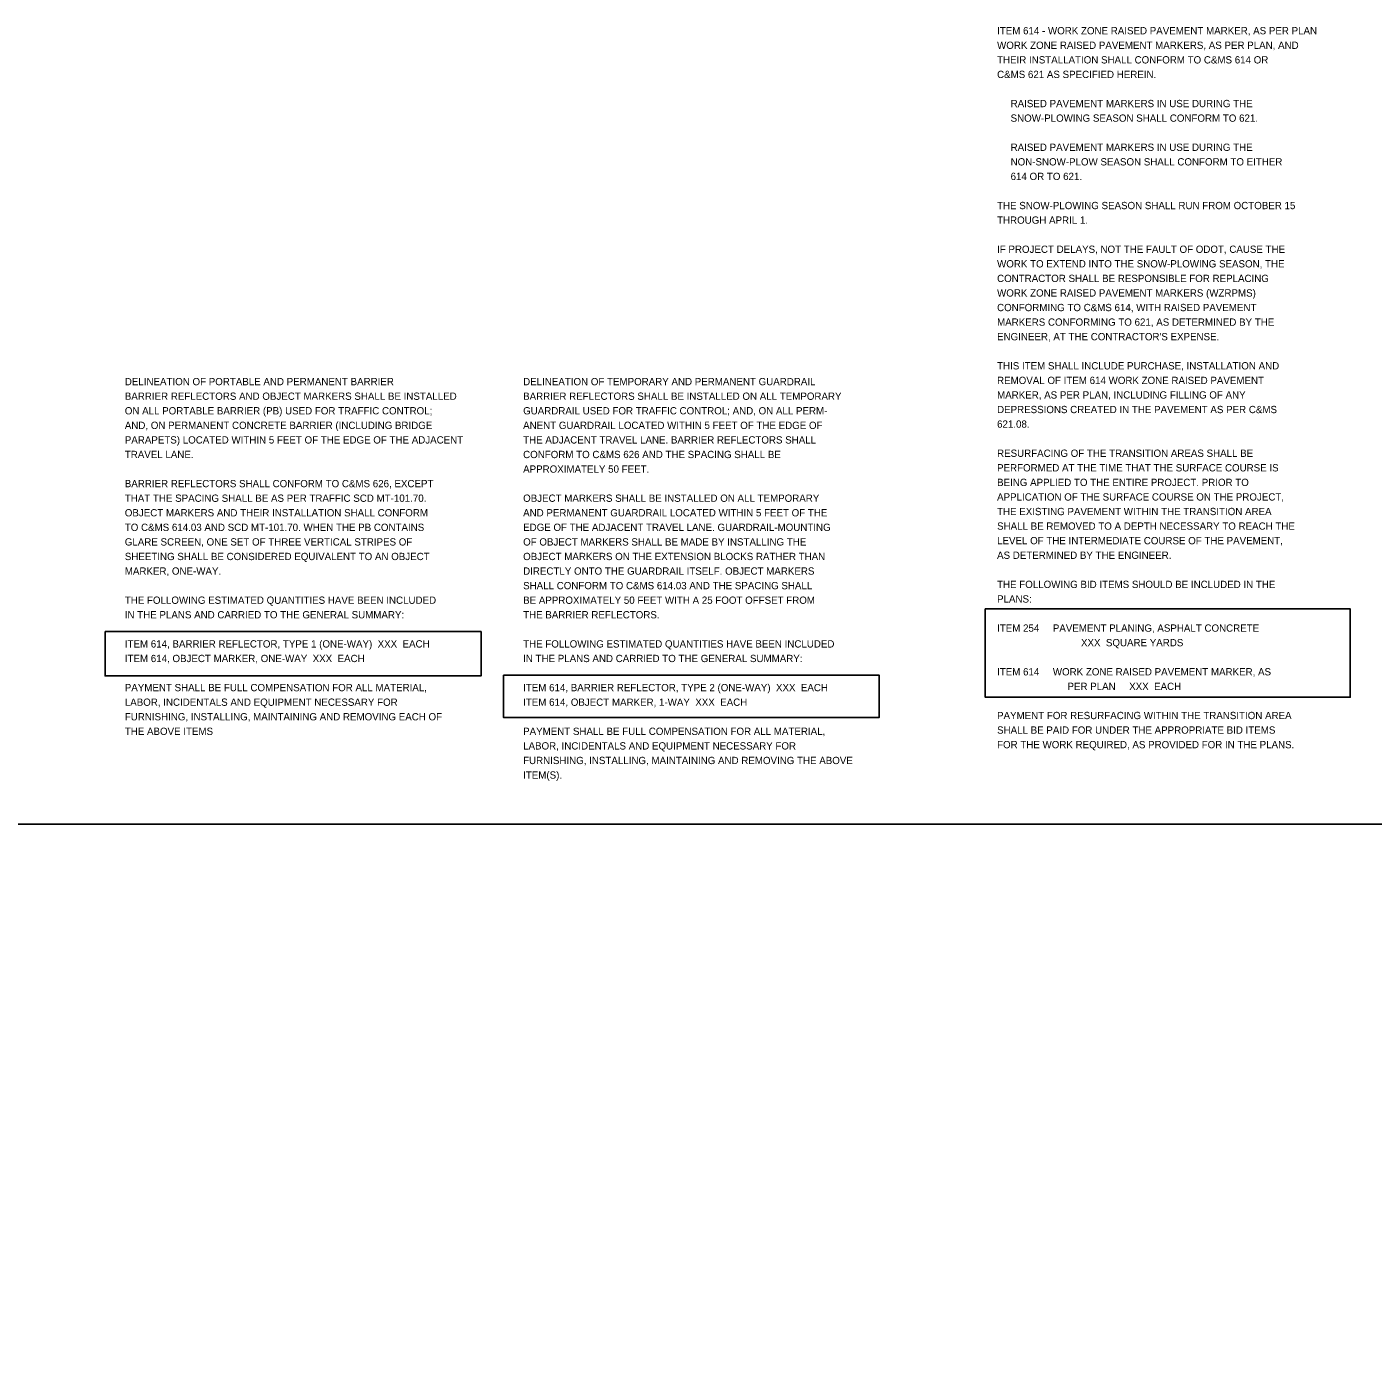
# Model space of a CAD drawing. Extents: x 1820207 to 1820557, y 740216 to 740315.
# Drawn here: x 1820296.41 to 1820322.28, y 740276.46 to 740301.94 of the extents above; entities that cross this region are included whole.
import ezdxf

# ---------------------------------------------------------------- set-up
doc = ezdxf.new("R2010")
doc.units = 0
doc.layers.add('SC_Shading1', color=7, linetype='Continuous')
doc.layers.add('SH_Text', color=7, linetype='Continuous')

msp = doc.modelspace()

# ---------------------------------------------------------------- linework, layer by layer
at = {"layer": 'SC_Shading1'}
for points in [[(1820314.825, 740290.756), (1820321.837, 740290.756), (1820321.837, 740289.058), (1820314.825, 740289.058)], [(1820297.914, 740290.321), (1820305.137, 740290.321), (1820305.137, 740289.47), (1820297.914, 740289.47)], [(1820305.567, 740289.481), (1820312.789, 740289.481), (1820312.789, 740288.672), (1820305.567, 740288.672)]]:
    msp.add_lwpolyline(points, close=True, dxfattribs=at)
at = {"layer": 'SH_Text'}
msp.add_lwpolyline([(1820217.201, 740244.009), (1820515.724, 740244.009), (1820515.724, 740286.62), (1820217.201, 740286.62)], close=True, dxfattribs=at)

# ---------------------------------------------------------------- texts
for s, p in [('ITEM 614 - WORK ZONE RAISED PAVEMENT MARKER, AS PER PLAN', (1820315.052, 740301.798)), ('WORK ZONE RAISED PAVEMENT MARKERS, AS PER PLAN, AND', (1820315.052, 740301.518)), ('THEIR INSTALLATION SHALL CONFORM TO C&MS 614 OR', (1820315.052, 740301.238)), ('C&MS 621 AS SPECIFIED HEREIN.', (1820315.052, 740300.958)), ('     RAISED PAVEMENT MARKERS IN USE DURING THE', (1820315.052, 740300.398)), ('     SNOW-PLOWING SEASON SHALL CONFORM TO 621.', (1820315.052, 740300.118)), ('     RAISED PAVEMENT MARKERS IN USE DURING THE', (1820315.052, 740299.558)), ('     NON-SNOW-PLOW SEASON SHALL CONFORM TO EITHER', (1820315.052, 740299.278)), ('     614 OR TO 621.', (1820315.052, 740298.998)), ('THE SNOW-PLOWING SEASON SHALL RUN FROM OCTOBER 15', (1820315.052, 740298.438)), ('THROUGH APRIL 1.', (1820315.052, 740298.158)), ('IF PROJECT DELAYS, NOT THE FAULT OF ODOT, CAUSE THE', (1820315.052, 740297.598)), ('WORK TO EXTEND INTO THE SNOW-PLOWING SEASON, THE', (1820315.052, 740297.318)), ('CONTRACTOR SHALL BE RESPONSIBLE FOR REPLACING', (1820315.052, 740297.038)), ('WORK ZONE RAISED PAVEMENT MARKERS (WZRPMS)', (1820315.052, 740296.758)), ('CONFORMING TO C&MS 614, WITH RAISED PAVEMENT', (1820315.052, 740296.478)), ('MARKERS CONFORMING TO 621, AS DETERMINED BY THE', (1820315.052, 740296.198)), ("ENGINEER, AT THE CONTRACTOR'S EXPENSE.", (1820315.052, 740295.918)), ('THIS ITEM SHALL INCLUDE PURCHASE, INSTALLATION AND', (1820315.052, 740295.358)), ('DELINEATION OF PORTABLE AND PERMANENT BARRIER', (1820298.293, 740295.054)), ('DELINEATION OF TEMPORARY AND PERMANENT GUARDRAIL', (1820305.946, 740295.054)), ('REMOVAL OF ITEM 614 WORK ZONE RAISED PAVEMENT', (1820315.052, 740295.078)), ('BARRIER REFLECTORS AND OBJECT MARKERS SHALL BE INSTALLED ', (1820298.293, 740294.774)), ('BARRIER REFLECTORS SHALL BE INSTALLED ON ALL TEMPORARY ', (1820305.946, 740294.774)), ('MARKER, AS PER PLAN, INCLUDING FILLING OF ANY', (1820315.052, 740294.798)), ('ON ALL PORTABLE BARRIER (PB) USED FOR TRAFFIC CONTROL; ', (1820298.293, 740294.494)), ('GUARDRAIL USED FOR TRAFFIC CONTROL; AND, ON ALL PERM-', (1820305.946, 740294.494)), ('DEPRESSIONS CREATED IN THE PAVEMENT AS PER C&MS', (1820315.052, 740294.518)), ('AND, ON PERMANENT CONCRETE BARRIER (INCLUDING BRIDGE ', (1820298.293, 740294.214)), ('ANENT GUARDRAIL LOCATED WITHIN 5 FEET OF THE EDGE OF ', (1820305.946, 740294.214)), ('621.08.', (1820315.052, 740294.238)), ('PARAPETS) LOCATED WITHIN 5 FEET OF THE EDGE OF THE ADJACENT ', (1820298.293, 740293.934)), ('THE ADJACENT TRAVEL LANE. BARRIER REFLECTORS SHALL ', (1820305.946, 740293.934)), ('TRAVEL LANE.', (1820298.293, 740293.654)), ('CONFORM TO C&MS 626 AND THE SPACING SHALL BE ', (1820305.946, 740293.654)), ('RESURFACING OF THE TRANSITION AREAS SHALL BE', (1820315.052, 740293.678)), ('APPROXIMATELY 50 FEET. ', (1820305.946, 740293.374)), ('PERFORMED AT THE TIME THAT THE SURFACE COURSE IS', (1820315.052, 740293.398)), ('BEING APPLIED TO THE ENTIRE PROJECT. PRIOR TO', (1820315.052, 740293.118)), ('BARRIER REFLECTORS SHALL CONFORM TO C&MS 626, EXCEPT ', (1820298.293, 740293.094)), ('THAT THE SPACING SHALL BE AS PER TRAFFIC SCD MT-101.70. ', (1820298.293, 740292.814)), ('OBJECT MARKERS SHALL BE INSTALLED ON ALL TEMPORARY ', (1820305.946, 740292.814)), ('APPLICATION OF THE SURFACE COURSE ON THE PROJECT,', (1820315.052, 740292.838)), ('OBJECT MARKERS AND THEIR INSTALLATION SHALL CONFORM ', (1820298.293, 740292.534)), ('AND PERMANENT GUARDRAIL LOCATED WITHIN 5 FEET OF THE ', (1820305.946, 740292.534)), ('THE EXISTING PAVEMENT WITHIN THE TRANSITION AREA', (1820315.052, 740292.558)), ('TO C&MS 614.03 AND SCD MT-101.70. WHEN THE PB CONTAINS ', (1820298.293, 740292.254)), ('EDGE OF THE ADJACENT TRAVEL LANE. GUARDRAIL-MOUNTING ', (1820305.946, 740292.254)), ('SHALL BE REMOVED TO A DEPTH NECESSARY TO REACH THE', (1820315.052, 740292.278)), ('GLARE SCREEN, ONE SET OF THREE VERTICAL STRIPES OF ', (1820298.293, 740291.974)), ('OF OBJECT MARKERS SHALL BE MADE BY INSTALLING THE ', (1820305.946, 740291.974)), ('LEVEL OF THE INTERMEDIATE COURSE OF THE PAVEMENT,', (1820315.052, 740291.998)), ('SHEETING SHALL BE CONSIDERED EQUIVALENT TO AN OBJECT ', (1820298.293, 740291.694)), ('OBJECT MARKERS ON THE EXTENSION BLOCKS RATHER THAN ', (1820305.946, 740291.694)), ('AS DETERMINED BY THE ENGINEER.', (1820315.052, 740291.718)), ('MARKER, ONE-WAY.', (1820298.293, 740291.414)), ('DIRECTLY ONTO THE GUARDRAIL ITSELF. OBJECT MARKERS ', (1820305.946, 740291.414)), ('SHALL CONFORM TO C&MS 614.03 AND THE SPACING SHALL ', (1820305.946, 740291.134)), ('THE FOLLOWING BID ITEMS SHOULD BE INCLUDED IN THE', (1820315.052, 740291.158)), ('THE FOLLOWING ESTIMATED QUANTITIES HAVE BEEN INCLUDED ', (1820298.293, 740290.854)), ('BE APPROXIMATELY 50 FEET WITH A 25 FOOT OFFSET FROM ', (1820305.946, 740290.854)), ('PLANS:', (1820315.052, 740290.878)), ('IN THE PLANS AND CARRIED TO THE GENERAL SUMMARY:', (1820298.293, 740290.574)), ('THE BARRIER REFLECTORS.', (1820305.946, 740290.574)), ('ITEM 254     PAVEMENT PLANING, ASPHALT CONCRETE', (1820315.052, 740290.318)), ('ITEM 614, BARRIER REFLECTOR, TYPE 1 (ONE-WAY)  XXX  EACH', (1820298.293, 740290.014)), ('THE FOLLOWING ESTIMATED QUANTITIES HAVE BEEN INCLUDED ', (1820305.946, 740290.014)), ('                               XXX  SQUARE YARDS', (1820315.052, 740290.038)), ('ITEM 614, OBJECT MARKER, ONE-WAY  XXX  EACH', (1820298.293, 740289.734)), ('IN THE PLANS AND CARRIED TO THE GENERAL SUMMARY:', (1820305.946, 740289.734)), ('ITEM 614     WORK ZONE RAISED PAVEMENT MARKER, AS', (1820315.052, 740289.478)), ('PAYMENT SHALL BE FULL COMPENSATION FOR ALL MATERIAL, ', (1820298.293, 740289.174)), ('ITEM 614, BARRIER REFLECTOR, TYPE 2 (ONE-WAY)  XXX  EACH', (1820305.946, 740289.174)), ('                          PER PLAN     XXX  EACH', (1820315.052, 740289.198)), ('LABOR, INCIDENTALS AND EQUIPMENT NECESSARY FOR ', (1820298.293, 740288.894)), ('ITEM 614, OBJECT MARKER, 1-WAY  XXX  EACH', (1820305.946, 740288.894)), ('FURNISHING, INSTALLING, MAINTAINING AND REMOVING EACH OF ', (1820298.293, 740288.614)), ('PAYMENT FOR RESURFACING WITHIN THE TRANSITION AREA', (1820315.052, 740288.638)), ('THE ABOVE ITEMS', (1820298.293, 740288.334)), ('PAYMENT SHALL BE FULL COMPENSATION FOR ALL MATERIAL, ', (1820305.946, 740288.334)), ('SHALL BE PAID FOR UNDER THE APPROPRIATE BID ITEMS', (1820315.052, 740288.358)), ('LABOR, INCIDENTALS AND EQUIPMENT NECESSARY FOR ', (1820305.946, 740288.054)), ('FOR THE WORK REQUIRED, AS PROVIDED FOR IN THE PLANS.', (1820315.052, 740288.078)), ('FURNISHING, INSTALLING, MAINTAINING AND REMOVING THE ABOVE ', (1820305.946, 740287.774)), ('ITEM(S).', (1820305.946, 740287.494))]:
    msp.add_text(s, height=0.14, dxfattribs=at).set_placement(p)

doc.saveas('drawing.dxf')
